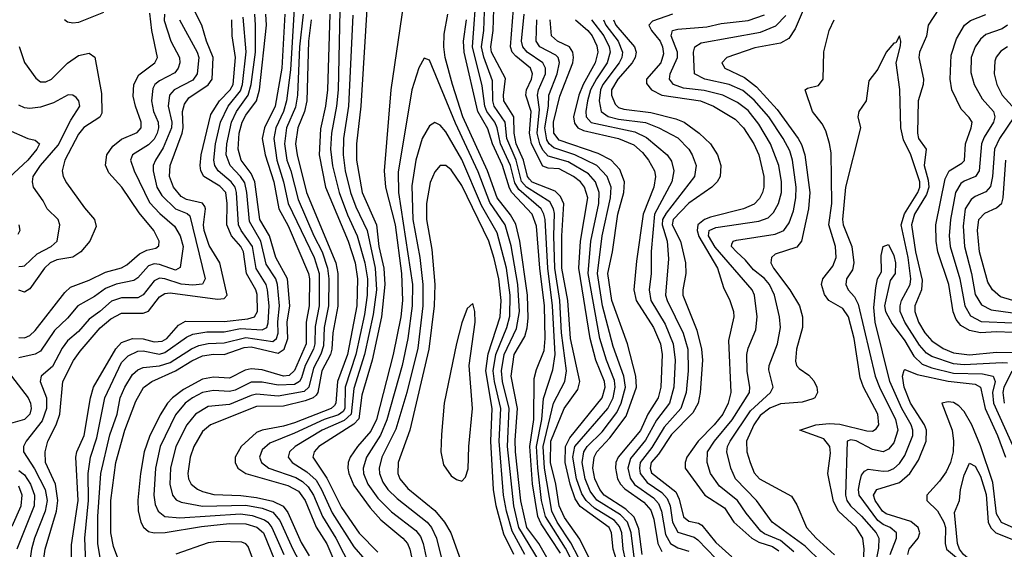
# Model space of a CAD drawing. Header units: inches. Extents: x 884549 to 1028252, y 526810 to 653624.
# Tile 402 of 656: x 914153 to 917798, y 626109 to 628070. Entities that reach past the tile are written whole.
import ezdxf

# ---------------------------------------------------------------- set-up
doc = ezdxf.new("R2010")
doc.units = ezdxf.units.IN
doc.header["$MEASUREMENT"] = 0
doc.layers.add('A9612', color=7, linetype='Continuous')

msp = doc.modelspace()

# ---------------------------------------------------------------- linework, layer by layer
at = {"layer": 'A9612', "color": 5}
for points, elevation in [([(915341.9, 628281.9), (915332.1, 627810), (915325.8, 627750), (915306.8, 627650), (915303.6, 627590), (915311.1, 627528.9), (915335.2, 627430), (915367, 627347), (915402.7, 627270), (915430.7, 627170), (915440.3, 627110), (915439.3, 627050), (915430, 626978.5), (915397.9, 626830), (915358.1, 626710), (915356.2, 626630), (915350, 626619.1), (915333, 626607), (915279.5, 626590), (915170, 626538.5), (915078.4, 626501.6), (915050, 626476.8), (915040.8, 626450), (915048.6, 626430), (915075.7, 626410), (915174.6, 626374.6), (915200.1, 626360.1), (915220.9, 626340.9), (915240.5, 626310), (915273.3, 626230), (915323.1, 626150), (915379.8, 626039.8)], 2840), ([(915442.2, 628170), (915415.8, 627750), (915399.8, 627610), (915399.3, 627550), (915421.3, 627430), (915474.4, 627310), (915482.4, 627230), (915500.9, 627150), (915504.8, 627090), (915492, 626970), (915457.6, 626810), (915420, 626680), (915408.1, 626591.9), (915390, 626572.7), (915259.7, 626490), (915242.6, 626470), (915238.6, 626450), (915290, 626372.7), (915343.9, 626263.9), (915410, 626169.3), (915478.9, 626098.9)], 2880), ([(916236.1, 625990), (916173.3, 626113.3), (916099.9, 626230), (916085.4, 626290), (916070.9, 626410.9), (916066.8, 626490), (916085.9, 626590), (916092.3, 626667.7), (916126.7, 626773.3), (916135.1, 626830), (916125.9, 627010), (916107.7, 627150), (916098.2, 627330), (916094, 627350), (916083, 627370), (916001, 627441), (915985.8, 627465.8), (915969.7, 627530), (915933.6, 627610), (915921.1, 627670), (915912, 627690), (915882.1, 627730), (915874.5, 627750), (915865.6, 627825.6), (915829.8, 627970), (915845.5, 628190)], 2860), ([(916250, 626024.4), (916193.2, 626133.2), (916143.1, 626210), (916123.2, 626250), (916095.6, 626410), (916091.5, 626490), (916129.7, 626650), (916170.6, 626730), (916177.3, 626770), (916158.5, 626910), (916153, 627030), (916134.3, 627150), (916130.1, 627270), (916132.4, 627352.4), (916129.5, 627370), (916115.1, 627395.1), (916029.5, 627449.5), (916010.5, 627470.5), (915990.8, 627550), (915956.5, 627630), (915950.4, 627690.4), (915909.6, 627750), (915905.1, 627770), (915903.6, 627843.6), (915871.2, 627931.2), (915863.2, 627970), (915871.2, 628030), (915876.4, 628170)], 2840), ([(916270, 626059), (916227.2, 626147.2), (916170, 626226.5), (916150.1, 626270), (916138.2, 626350), (916118.7, 626430), (916119.1, 626510), (916169.2, 626630), (916219.3, 626700.7), (916226.5, 626730), (916192.6, 626890), (916181.9, 627030), (916160.7, 627150), (916160, 627270), (916167.8, 627387.8), (916155.4, 627415.4), (916134.8, 627434.8), (916050, 627468.3), (916039.9, 627479.9), (916033.2, 627490), (916018.3, 627550), (915991.1, 627610), (915983.1, 627650), (915982.2, 627710), (915944.9, 627770), (915943.5, 627790), (915952.1, 627852.1), (915899.8, 627950), (915897.3, 627970), (915906.4, 628030), (915909.1, 628150)], 2820), ([(914238.5, 626050), (914247, 626110), (914288.4, 626250), (914294.2, 626290), (914285, 626350), (914248.7, 626430), (914247.4, 626470), (914257.1, 626510), (914288.2, 626570), (914300.9, 626610), (914313, 626730), (914352.1, 626807.9), (914376.9, 626843.1), (914450.9, 626929.1), (914490, 626962.1), (914530, 626983.6), (914610, 626983.7), (914629.6, 626990.4), (914670, 627044), (914690, 627056.8), (914710, 627059.1), (914884.9, 627035.1), (914910, 627038), (914921, 627050), (914893.9, 627170), (914854.1, 627234.1), (914835.7, 627290), (914833.8, 627310), (914841.2, 627370), (914838, 627378), (914830, 627390.3), (914770, 627404.8), (914750, 627415.8), (914721.9, 627450), (914707.8, 627490), (914710.3, 627530), (914754.1, 627650), (914758, 627670), (914756, 627730), (914762.3, 627757.7), (914779.5, 627780.5), (914850, 627829.3), (914865.3, 627850), (914869.6, 627930), (914844.1, 627990), (914827.7, 628050), (914796.2, 628110)], 2580), ([(915169.3, 628110), (915155.6, 627884.4), (915140, 627770), (915128.9, 627730), (915101.4, 627670), (915093.8, 627630), (915104.3, 627550), (915129.5, 627470), (915147.2, 627390), (915242.6, 627190), (915261, 627130), (915261, 627010), (915246.2, 626933.8), (915245.4, 626870), (915241, 626850), (915210.2, 626790), (915196, 626744), (915189.1, 626730.9), (915170, 626719.4), (915110, 626716.3), (915050, 626728.3), (915010, 626728.2), (914950, 626698.7), (914930, 626693.4), (914870, 626697.5), (914830, 626690.2), (914792, 626670), (914765.8, 626650), (914730, 626606.9), (914673.4, 626490), (914655.7, 626410), (914649.8, 626309.8), (914654.9, 626274.9), (914665.3, 626250), (914690.3, 626230), (914745.5, 626225.5), (914970, 626240), (915013.8, 626233.8), (915058.6, 626218.6), (915071.9, 626210), (915086.5, 626190), (915130.7, 626090)], 2740), ([(915573.9, 628130), (915526.9, 627810), (915502.2, 627510), (915507, 627450), (915543.1, 627310), (915566.5, 627130), (915569.7, 627030), (915563.7, 626970), (915536, 626830), (915473.5, 626590), (915452.9, 626547.1), (915403.9, 626490), (915376.4, 626450), (915368.5, 626430), (915367.1, 626410), (915370.8, 626390), (915390, 626345.1), (915450, 626262.1), (915490, 626218.3), (915571.6, 626150), (915588.1, 626130), (915597, 626110), (915614.8, 626030)], 2920), ([(916362.3, 626070), (916349.7, 626110), (916344.6, 626170), (916335.5, 626190), (916228, 626268), (916210, 626296), (916191.5, 626350), (916173, 626430), (916173.8, 626490), (916190, 626522.1), (916309.5, 626670), (916320.5, 626710), (916317.6, 626730), (916285.5, 626810), (916264.4, 626890), (916223, 627150), (916229.8, 627250), (916256.4, 627410), (916244.6, 627450), (916229, 627470), (916203.3, 627490), (916150, 627517.7), (916110, 627520.6), (916090, 627528.2), (916048, 627610), (916040.7, 627650), (916046.5, 627730), (916026.9, 627790), (916029.5, 627810), (916047.2, 627850), (916050.9, 627870), (916044.5, 627890), (915990, 627934.5), (915976.1, 627950), (915969.4, 627969.4), (915981.2, 628110)], 2780), ([(917054.3, 628105.7), (917024.2, 628035.8), (917000, 628000), (916970, 627982.6), (916874.4, 627965.6), (916770.9, 627930), (916752.6, 627910), (916763.4, 627890), (916836.3, 627856.3), (916881.3, 627821.3), (916956.9, 627736.9), (917035.2, 627630), (917047.9, 627607.9), (917060, 627570), (917078.3, 627430), (917073.8, 627370), (917047.2, 627250), (917030, 627228.2), (916950, 627201.9), (916936.1, 627190), (916934.2, 627170), (916943.3, 627150), (917003.8, 627070), (917040.1, 627010), (917051, 626970), (917051.3, 626930), (917028.9, 626850), (917025.7, 626805.7), (917029.5, 626789.5), (917039, 626779), (917074.4, 626754.4), (917093.3, 626733.3), (917103.7, 626710), (917106.3, 626690), (917097.3, 626670), (917090, 626665.9), (917050, 626654.3), (916970, 626648.1), (916930, 626631.7), (916894.9, 626605.1), (916870.9, 626570), (916844.2, 626510), (916844.7, 626470), (916857.3, 626430), (916872.7, 626392.7), (916892, 626370), (917010, 626306.2), (917030, 626273.5), (917066, 626190), (917102, 626150), (917170, 626088.9)], 2520), ([(917555.6, 628110), (917517, 628050), (917510.5, 628009.5), (917484.5, 627950), (917482.2, 627930), (917499.6, 627850), (917498.2, 627830), (917478.9, 627770), (917476.8, 627650), (917480.2, 627630), (917509.4, 627590), (917501.7, 627530), (917516.2, 627476.2), (917518.4, 627450), (917510, 627422.5), (917465.7, 627350), (917454.2, 627310), (917469.3, 627210), (917494.9, 627105.1), (917492.1, 627070), (917466.6, 627010), (917466.8, 626990), (917480.5, 626950), (917504.4, 626910), (917530, 626880.6), (917572.2, 626852.2), (917610, 626836.5), (917670, 626828.6), (917770, 626839), (917830, 626837.8)], 2480), ([(914150, 626893.5), (914170, 626891.9), (914190, 626900.1), (914210, 626919.4), (914319.7, 627060.3), (914340.8, 627079.2), (914410, 627105.9), (914470, 627135.2), (914530, 627151.3), (914550, 627162.7), (914596.4, 627203.6), (914623.9, 627216.1), (914656.2, 627223.8), (914667.5, 627232.5), (914669.2, 627250), (914648.9, 627290), (914594.7, 627354.7), (914531, 627450), (914483.1, 627503.1), (914470.9, 627530.9), (914475.9, 627570), (914497.7, 627602.3), (914530, 627627.3), (914588.1, 627651.9), (914602.7, 627670), (914602.2, 627690), (914581, 627750), (914573.3, 627786.7), (914575.1, 627830), (914593.7, 627866.3), (914653.2, 627910), (914663.4, 627930), (914642.2, 628030), (914634.5, 628094.5)], 2520), ([(914689.3, 628090.7), (914687.6, 628067.6), (914712.1, 627990), (914744.8, 627930), (914745.7, 627910), (914739.2, 627890), (914726.9, 627873.1), (914670, 627844.2), (914653.3, 627830), (914645.1, 627814.9), (914640.5, 627770), (914648.5, 627730), (914665.1, 627690), (914666.7, 627670), (914661.3, 627650), (914650, 627628.2), (914630, 627606.1), (914570.1, 627570), (914562.9, 627550), (914576.4, 627510), (914633.2, 627393.2), (914671.8, 627351.8), (914725.8, 627305.8), (914747.4, 627270), (914758.2, 627230), (914747, 627153), (914730, 627142.2), (914670, 627163.7), (914650, 627165.7), (914630, 627158.5), (914590, 627113.7), (914575.3, 627104.7), (914509.8, 627090.2), (914470, 627074.7), (914430, 627045.5), (914368.1, 627010), (914330, 626964.9), (914281.1, 626918.9), (914230, 626842.2), (914210, 626831.8), (914150, 626818.4)], 2540), ([(914744.9, 628070), (914809.4, 627950), (914815.9, 627930), (914810.1, 627870), (914794.2, 627845.8), (914724.9, 627810), (914706.9, 627790), (914702.6, 627750), (914715.6, 627690), (914715.3, 627670), (914684.5, 627595.5), (914655.3, 627550), (914647.5, 627530), (914646.8, 627510), (914660.6, 627450), (914678.5, 627418.5), (914729.9, 627369.9), (914772.5, 627352.5), (914783.2, 627343.2), (914839.6, 627110), (914829.6, 627090.4), (914793.4, 627086.6), (914750, 627090.6), (914690, 627110.9), (914670, 627112.4), (914650, 627102.8), (914610, 627051.7), (914590, 627039.6), (914530, 627040.1), (914492.7, 627027.3), (914450, 626989), (914410, 626961.2), (914370, 626915.1), (914330, 626881), (914310, 626853.5), (914273.6, 626786.4), (914232.6, 626750), (914228.9, 626730), (914251.5, 626670), (914251.9, 626630), (914235.4, 626584.6), (914176.6, 626510), (914166.6, 626490), (914167.2, 626470), (914207.3, 626407.3), (914247.1, 626330), (914254, 626290), (914246.4, 626250), (914207, 626150), (914196.1, 626110), (914187.2, 626050)], 2560), ([(914463.5, 628096.5), (914370, 628060.1), (914350, 628057.4), (914330, 628060.7), (914318.6, 628070)], 2520), ([(914344.7, 626030), (914345.1, 626125.1), (914369.7, 626290), (914360.2, 626450), (914364.4, 626470), (914391.1, 626530), (914415, 626670), (914426.2, 626710), (914508.8, 626851.2), (914530, 626874.3), (914570, 626889.4), (914610, 626888.6), (914650, 626876.8), (914680.1, 626879.9), (914698.1, 626890), (914740.5, 626939.5), (914766, 626954), (914910, 626952.7), (914997.7, 626962.3), (915022.5, 626970), (915033.2, 626990), (915032.4, 627052.4), (915027.6, 627070), (914992, 627130), (914981.9, 627210), (914971, 627230), (914937.3, 627270), (914919.6, 627310), (914921.4, 627390), (914915.6, 627430), (914894, 627454), (914834.5, 627490), (914823.7, 627510), (914820.7, 627530), (914824.4, 627570), (914861, 627719), (914892.5, 627770), (914932.5, 627810), (914943, 627830), (914952, 627930), (914939.8, 628010), (914938, 628070)], 2620), ([(914397.3, 626057.3), (914393.5, 626150), (914407, 626290), (914405.8, 626390), (914414.4, 626450), (914438.3, 626521.7), (914468.3, 626670), (914530, 626800.6), (914554.9, 626825.1), (914590, 626842.2), (914610, 626843.5), (914670, 626832.1), (914690, 626837.4), (914770, 626894.8), (914794.3, 626905.7), (914845.7, 626914.3), (914910, 626914.8), (914970, 626926.3), (915050, 626921.5), (915067.3, 626930), (915072.4, 626947.6), (915076.3, 627010), (915070.4, 627070.4), (915064.9, 627090), (915028.2, 627148.2), (915014.5, 627230), (914972.2, 627290), (914963.3, 627310), (914955.4, 627430), (914950.3, 627450), (914935.7, 627470), (914887.2, 627510), (914875.5, 627530), (914871.8, 627550), (914878.1, 627610), (914895.7, 627690), (914924.9, 627750), (914970, 627806.4), (914977.7, 627830), (914991.2, 627951.2), (914979.9, 628079.9)], 2640), ([(914451.8, 626070), (914441.9, 626130), (914442.1, 626230), (914453.3, 626390), (914486.6, 626533.4), (914514.2, 626610), (914524.8, 626670), (914542.2, 626710), (914570, 626756), (914590, 626773.9), (914610, 626782), (914670, 626788.2), (914710, 626801.1), (914788.3, 626851.7), (914816.2, 626863.8), (914850, 626871), (914910, 626874), (914990, 626893.6), (915090, 626879), (915104, 626890), (915110.2, 626909.8), (915108.6, 626951.4), (915115, 627010), (915107.6, 627090), (915101.2, 627110), (915065.2, 627165.2), (915045.3, 627250), (915003, 627323), (914994.3, 627430), (914986.3, 627466.3), (914970.3, 627490), (914931.4, 627530), (914917.5, 627570), (914919.7, 627610), (914936.4, 627690), (914955, 627730), (914999, 627790), (915009.7, 627830), (915025.6, 627950), (915026.3, 628050), (915023.2, 628090)], 2660), ([(914516.1, 626076.1), (914500, 626120), (914490.6, 626170), (914490, 626289.3), (914508.7, 626430), (914541.6, 626550), (914582.8, 626657.2), (914611.7, 626708.3), (914642.3, 626730), (914730, 626769.8), (914790, 626806.8), (914830, 626825.4), (914870, 626831.2), (914910, 626830), (914984, 626856), (915010, 626858.7), (915110, 626835.2), (915132.3, 626850), (915145.1, 626890), (915143, 626950), (915152.4, 627010), (915143.7, 627110), (915100.8, 627190), (915077.7, 627270), (915042.3, 627330), (915023.4, 627470), (915010, 627500.2), (914972.4, 627550), (914961.2, 627590), (914965.4, 627650), (914976.3, 627690), (914990, 627716.3), (915029.4, 627770), (915040.5, 627810), (915066.3, 628050), (915064.5, 628090)], 2680), ([(915134.7, 628090), (915122.9, 627890), (915098.8, 627750), (915058.7, 627670), (915050.1, 627629.9), (915062.1, 627570), (915093.8, 627470), (915112.4, 627370), (915146.7, 627306.7), (915222.3, 627130), (915225.9, 627110), (915225.1, 627010), (915213.1, 626950), (915213.1, 626870), (915170, 626770.7), (915150, 626752.1), (915130, 626750.2), (915050, 626773.1), (915010, 626777), (914988.1, 626771.9), (914930, 626743), (914870, 626746.5), (914830, 626738.9), (914759.4, 626700.6), (914717.9, 626670), (914699.4, 626650), (914672.4, 626607.6), (914633.5, 626526.5), (914613.7, 626470), (914599.7, 626390), (914590.7, 626290.7), (914591.6, 626251.6), (914600.8, 626210), (914610.9, 626190.9), (914630, 626175.5), (914650, 626170.1), (914691.8, 626171.8), (914825.9, 626194.1), (914930, 626204.8), (914990, 626203.3), (915031.2, 626191.2), (915055.6, 626170), (915096.1, 626070)], 2720), ([(915202, 628090), (915189.1, 627970), (915180.8, 627790), (915174.2, 627745.8), (915140.2, 627670), (915133.7, 627610), (915141.5, 627550), (915156.3, 627510), (915183.7, 627403.7), (915241.3, 627270), (915272.3, 627210), (915292.9, 627150), (915297.4, 627110), (915296.1, 627010), (915279.5, 626930), (915277, 626863), (915268.1, 626831.9), (915240.3, 626779.7), (915223.2, 626710), (915206.6, 626693.4), (915110, 626675.6), (915030, 626683.3), (915010, 626679), (914930, 626645.2), (914850, 626637.7), (914803.3, 626610), (914771.1, 626570), (914731, 626490), (914711.3, 626410), (914708.8, 626350), (914718.2, 626310), (914732.2, 626292.2), (914750, 626283.4), (914830, 626269.4), (914990, 626273.1), (915050, 626261), (915090, 626246), (915116.3, 626216.3), (915164, 626110), (915217.5, 626010)], 2760), ([(915231.9, 628070), (915222.3, 627990), (915216.5, 627770), (915207.8, 627730), (915182.1, 627670), (915174.4, 627610), (915179.6, 627570), (915214.3, 627430), (915323.7, 627170), (915331.2, 627130), (915330.3, 627009.7), (915311.6, 626910), (915308.9, 626850), (915303.1, 626830), (915271.5, 626770), (915256.3, 626690), (915250, 626679.6), (915239, 626670), (915210, 626658.6), (915130, 626638.7), (915030, 626637.7), (914858.8, 626570), (914830, 626545.7), (914797.1, 626490), (914783.9, 626450), (914775.8, 626390), (914778.3, 626370), (914788.1, 626350), (914811.4, 626331.4), (914830, 626323.3), (914872.1, 626312.1), (914971.3, 626308.7), (915030, 626301.1), (915090, 626287.3), (915128.6, 626268.6), (915145.5, 626245.5), (915194.3, 626134.3), (915224.7, 626084.7)], 2780), ([(915301.4, 628090), (915292.2, 627810), (915285.4, 627750), (915266.2, 627666.2), (915261.3, 627570), (915285.4, 627450), (915368.6, 627250), (915394.4, 627170), (915403.9, 627110), (915401, 627010), (915366.8, 626830), (915328.9, 626730), (915323.7, 626650), (915318.6, 626641.4), (915306, 626630), (915170, 626577.1), (915130, 626564.7), (915050, 626550.4), (915030, 626541.4), (914972.8, 626490), (914950.6, 626450), (914950.6, 626430), (914960.6, 626410), (914990.1, 626390), (915145.7, 626345.7), (915184.6, 626324.6), (915209.6, 626290), (915250.6, 626190.6), (915290.1, 626129.9), (915337.5, 626017.5)], 2820), ([(915386.2, 628086.2), (915370.7, 627750), (915351.3, 627630), (915350.7, 627570), (915358.2, 627510), (915377.1, 627430), (915397.1, 627377.1), (915439.8, 627290), (915469.2, 627150), (915473.7, 627070), (915461, 626979), (915429.7, 626830), (915390, 626704), (915380.5, 626610), (915353.9, 626586.1), (915272.5, 626550), (915172.5, 626490), (915152, 626470), (915146.3, 626450), (915161.2, 626430), (915216.3, 626396.3), (915250, 626364.8), (915270.8, 626330.8), (915310, 626243.7), (915390, 626118.8), (915430.9, 626070.9)], 2860), ([(916130, 626033), (916074.7, 626130), (916030, 626190), (916008.7, 626288.7), (915988.4, 626470), (915986.9, 626513.1), (915996.2, 626630), (915972.5, 626750), (915983.2, 626830), (916022.5, 626897.5), (916031.5, 626928.5), (916035, 626965), (916033.1, 627050), (916005.1, 627250), (915990, 627313), (915970, 627347.2), (915920.7, 627410), (915884.7, 627510), (915793.4, 627710), (915755.3, 627830), (915728.7, 627930), (915722.7, 627970), (915723.9, 628016.1), (915737.6, 628090)], 2920), ([(916155.1, 626095.1), (916083.1, 626203.1), (916071.1, 626230), (916051.5, 626351.5), (916041.3, 626490), (916055.9, 626590), (916058, 626742), (916065.7, 626774.3), (916094.8, 626845.2), (916098.8, 626890), (916096, 627010), (916078.6, 627150), (916066.1, 627306.1), (916050.5, 627350.5), (915974.9, 627430), (915965.7, 627445.7), (915940.4, 627530), (915903.3, 627610), (915886.3, 627666.3), (915848.6, 627730), (915798.7, 627950), (915796.1, 627990), (915806.8, 628070)], 2880), ([(916396.2, 626070), (916387.4, 626110), (916382.7, 626170), (916374, 626194), (916355.6, 626215.6), (916281.3, 626261.3), (916250, 626290), (916234.6, 626314.6), (916214.1, 626370), (916201, 626450), (916208.5, 626490), (916330, 626630.7), (916350.2, 626669.8), (916358, 626710), (916354.6, 626734.6), (916325.2, 626810), (916300.9, 626890), (916258, 627130), (916267.5, 627250), (916296.6, 627390), (916298.3, 627430), (916284.9, 627470), (916259.3, 627499.3), (916183.8, 627543.8), (916110, 627564.1), (916090, 627587), (916078.1, 627610), (916069, 627650), (916078, 627738), (916070.2, 627790), (916073.1, 627810), (916099.2, 627870), (916099.7, 627890), (916090.1, 627910.1), (916031.2, 627950), (916015.2, 627970), (916010.7, 627990.7), (916020, 628090)], 2760), ([(916428.7, 626070), (916417.3, 626170), (916402.7, 626210), (916376.7, 626236.7), (916290, 626291.5), (916264.7, 626324.7), (916246, 626370), (916235.8, 626430), (916241.4, 626470), (916254.5, 626490), (916310, 626544.1), (916363.9, 626616.1), (916380.2, 626650), (916395.5, 626710), (916389.8, 626750), (916350, 626859.5), (916311.1, 627010), (916292.1, 627130), (916310, 627270), (916340.9, 627410), (916342.8, 627450), (916328.5, 627490), (916290, 627529.9), (916208.6, 627570), (916130, 627595.5), (916113.4, 627610), (916105.1, 627625.1), (916097.7, 627670), (916111.3, 627750), (916112.1, 627790), (916142.3, 627870), (916151.4, 627911.4), (916146.8, 627930), (916138.1, 627938.1), (916078.9, 627970), (916065.2, 627990), (916067, 628070)], 2740), ([(916457, 626090), (916445.1, 626185.1), (916427.6, 626227.6), (916397.2, 626257.2), (916316.4, 626310), (916300.2, 626330), (916282.2, 626370), (916275.1, 626410), (916279.2, 626450), (916289.6, 626470.4), (916338.4, 626521.6), (916398.1, 626601.9), (916436, 626710), (916433.8, 626750), (916403, 626870), (916345, 627030), (916330.2, 627130), (916347.1, 627210), (916367.5, 627350), (916390.2, 627430), (916391.6, 627470), (916375.2, 627515.2), (916342.5, 627550), (916294.9, 627574.9), (916150, 627623.5), (916130.5, 627650), (916129.2, 627690), (916152.7, 627787.3), (916200.2, 627910), (916203.9, 627930), (916201.2, 627950), (916188.9, 627968.9), (916143.8, 627990), (916122.2, 628010), (916116.6, 628070)], 2720), ([(916210.6, 628070), (916256.9, 628030), (916272.8, 628010), (916290, 627973.1), (916293.6, 627950), (916283.9, 627910), (916239.3, 627830), (916223.6, 627790), (916203.9, 627710), (916206.6, 627686.6), (916219.6, 627670), (916240.3, 627660.3), (916369.7, 627629.7), (916426.3, 627606.3), (916458.3, 627578.3), (916481.5, 627550), (916502.8, 627510), (916506.6, 627490), (916500.2, 627450), (916460.8, 627350), (916436.2, 627176.2), (916426.2, 627070), (916434.8, 627030), (916500.1, 626930), (916525.4, 626870), (916531.9, 626830), (916526.9, 626710), (916516.3, 626670), (916479.1, 626610), (916451, 626549), (916368.2, 626450), (916359.8, 626430), (916358.3, 626410), (916366.8, 626370), (916377, 626350), (916393.1, 626333.1), (916463.8, 626283.8), (916490, 626253.7), (916500.6, 626220.6), (916515, 626130), (916530, 626101.5)], 2680), ([(916270.4, 628070), (916315.3, 628010), (916335, 627970), (916338.9, 627950), (916328, 627910), (916288.6, 627851.4), (916266.8, 627810), (916255.1, 627770), (916249.5, 627729.5), (916250.2, 627710), (916269.2, 627689.2), (916430, 627654.4), (916473.4, 627633.4), (916550.4, 627570), (916566, 627546), (916575.2, 627510), (916568, 627470), (916502.6, 627350), (916491.2, 627211.2), (916491.4, 627130), (916483.6, 627070), (916489.4, 627030), (916542.5, 626942.5), (916572.2, 626870), (916580.2, 626810), (916574.8, 626710), (916558.4, 626650), (916510, 626587.6), (916470, 626513.6), (916414.6, 626445.4), (916404.3, 626410), (916412.6, 626372.6), (916428.7, 626348.7), (916499.3, 626299.3), (916518.1, 626278.1), (916528.7, 626250), (916543.4, 626163.4), (916562, 626130), (916590, 626114.7), (916630, 626102)], 2660), ([(916313.8, 628070), (916323.2, 628050), (916368.1, 627990), (916385.2, 627950), (916382.8, 627930), (916372.7, 627910), (916312.4, 627830), (916303.4, 627810), (916298, 627770), (916305.7, 627730), (916331.4, 627711.4), (916370, 627701.9), (916470, 627689.5), (916518.7, 627670), (916590, 627633), (916630.8, 627590), (916643.1, 627570), (916657.2, 627530), (916651.7, 627490), (916546.6, 627353.4), (916533.2, 627330), (916532, 627310), (916549.6, 627250.4), (916555.1, 627184.9), (916544.5, 627050), (916549.9, 627030), (916609.8, 626909.8), (916627.1, 626850), (916627.8, 626770), (916620.4, 626690), (916600.5, 626630), (916538.7, 626561.3), (916493.6, 626486.4), (916450.7, 626430), (916447.4, 626410), (916450.4, 626390), (916476, 626356), (916530, 626319.7), (916550, 626297.4), (916560.8, 626270), (916570, 626209.1), (916590, 626172.8), (916650, 626153.5), (916664, 626144), (916730, 626074.5)], 2640), ([(916351.6, 628070), (916360.2, 628050), (916429.4, 627970), (916435.1, 627950), (916432, 627930), (916420.7, 627910), (916367.4, 627850), (916344.4, 627810), (916344.1, 627790), (916357.2, 627757.2), (916370, 627744.7), (916390, 627738.6), (916490, 627726.5), (916582.6, 627702.6), (916613.2, 627690), (916668, 627650), (916710.8, 627610), (916737, 627570), (916749, 627530), (916746.1, 627490), (916735.5, 627470), (916715.7, 627450), (916630, 627391.2), (916571.8, 627330), (916568.8, 627310), (916599, 627250), (916617.7, 627170), (916619.4, 627130), (916607.6, 627070), (916608.3, 627050), (916660, 626920), (916677.6, 626850), (916680.6, 626810), (916671.8, 626690), (916665.2, 626650), (916645.7, 626614.3), (916566.2, 626533.8), (916518.6, 626461.4), (916491.1, 626430), (916486.7, 626410), (916492, 626392), (916581.7, 626321.7), (916594.7, 626294.7), (916610, 626229.9), (916630, 626213.9), (916666.4, 626206.4), (916679, 626199), (916730, 626134.9), (916790, 626081.4)], 2620), ([(916570, 628091), (916495.5, 628064.5), (916482.8, 628050), (916491.7, 628030), (916524.3, 627990), (916533.4, 627970), (916536.3, 627943.7), (916526.9, 627910), (916473.7, 627850), (916473.3, 627833.3), (916491.9, 627810), (916530, 627790.7), (916673.4, 627770), (916721.6, 627750), (916802, 627702), (916833.2, 627670), (916870.9, 627610), (916889.3, 627570), (916908.5, 627490), (916908.4, 627450), (916903.3, 627430), (916892.3, 627407.7), (916872.7, 627387.3), (916832.9, 627370), (916710, 627339.3), (916688, 627330), (916663.7, 627310), (916661.1, 627290), (916667.7, 627267.7), (916735.9, 627150), (916758.1, 627078.1), (916781.8, 627030), (916795.2, 626990), (916796.5, 626970), (916777.5, 626882.5), (916786.4, 626690), (916776.5, 626650), (916756.2, 626610), (916724.5, 626570), (916664.7, 626510), (916623.1, 626450), (916616.3, 626430), (916617.1, 626410), (916689.4, 626309.4), (916762.3, 626262.3), (916797.2, 626210), (916863.6, 626150), (916890, 626135.1), (916939.8, 626119.8), (916963.5, 626103.5)], 2580), ([(917019.7, 626099.7), (916970, 626141.6), (916910, 626166.1), (916896.5, 626176.5), (916842.5, 626242.5), (916810.9, 626290), (916743.4, 626343.4), (916710.4, 626390), (916698.4, 626430), (916699.8, 626470), (916725.2, 626510), (916791.4, 626588.6), (916854.4, 626690), (916856.7, 626710), (916846.9, 626766.9), (916845, 626830), (916850, 626854.3), (916877.9, 626922.1), (916883, 626970), (916873.1, 627050), (916865.3, 627070), (916727.8, 627227.8), (916703.7, 627270), (916706.2, 627290), (916730, 627300.8), (916890, 627324), (916923.6, 627336.4), (916944.3, 627355.7), (916962.9, 627390), (916972.9, 627430), (916973.5, 627470), (916963.7, 627530), (916932.9, 627610), (916890, 627683.2), (916850, 627733.9), (916810, 627764), (916755.7, 627790), (916687.2, 627807.2), (916610, 627816.5), (916573.2, 627830), (916558.9, 627850), (916561.3, 627870), (916588.3, 627930), (916588.2, 627950), (916565.2, 628010), (916569.4, 628030), (916590, 628035.5), (916696.6, 628043.4), (916750, 628055.9), (916850, 628067.1), (916910, 628088.5)], 2560), ([(917122, 626062), (917060.9, 626120.9), (916938.3, 626210), (916881.4, 626290), (916802.6, 626370), (916785.3, 626410), (916771.6, 626470), (916774.1, 626490), (916783.7, 626510), (916858.8, 626621.2), (916932.8, 626690), (916943.2, 626710), (916926, 626774), (916927.9, 626790), (916959.2, 626870), (916969.4, 626930), (916965.7, 626970), (916947, 627050), (916928.6, 627090), (916910, 627111.6), (916870, 627143.4), (916839.9, 627179.9), (916806.8, 627210), (916788.8, 627230), (916790, 627238.8), (916794.3, 627250), (916806.6, 627253.4), (916950, 627275.5), (916982.2, 627290), (917001.7, 627318.3), (917017.8, 627362.2), (917026.9, 627410), (917028.2, 627450), (917013.8, 627550), (917003.9, 627583.9), (916980.2, 627630), (916926.3, 627710), (916872.2, 627772.2), (916830, 627807.8), (916779.8, 627830), (916689.8, 627850), (916651.9, 627870), (916648, 627950), (916652.5, 627970), (916675.8, 627984.2), (916895.7, 628024.3), (916953, 628047), (916990, 628085.5)], 2540), ([(917274.3, 626030), (917279.7, 626110), (917274.7, 626150), (917249.5, 626190), (917184, 626250), (917166, 626286), (917144.8, 626390), (917155.5, 626464.5), (917152.2, 626490), (917130, 626517.6), (917041.3, 626550), (917100.5, 626570), (917150, 626574.8), (917190, 626571.9), (917290, 626547.4), (917310, 626547), (917324.6, 626555.4), (917333.7, 626570), (917330.6, 626610), (917276.6, 626710), (917264.3, 626744.3), (917243, 626890), (917221.3, 626970), (917200.6, 627000.6), (917148.2, 627030), (917132.7, 627052.7), (917121.8, 627090), (917126.3, 627110), (917163, 627157), (917176.3, 627190), (917173.4, 627230), (917148.9, 627310), (917160.2, 627390), (917156.8, 627576.8), (917151.8, 627611.8), (917137.9, 627657.9), (917124.3, 627684.3), (917088.6, 627730), (917061.1, 627810), (917070, 627816.5), (917110, 627826), (917127.4, 627850), (917129.6, 627950.4), (917150, 628030.3), (917168, 628070)], 2480), ([(917830, 626911.3), (917770, 626914.3), (917710, 626910.3), (917670, 626919.3), (917638, 626938), (917620.1, 626960.1), (917608.6, 626988.6), (917593.3, 627090), (917552.9, 627210), (917545.8, 627250), (917544.9, 627310), (917579.6, 627480.4), (917593.8, 627510), (917641.3, 627538.7), (917651, 627549), (917654.9, 627610), (917676.3, 627670), (917679.1, 627690), (917668.2, 627708.2), (917638.4, 627738.4), (917604.1, 627810), (917598.2, 627850), (917601.4, 627938.6), (917621.4, 627998.6), (917650.6, 628049.4), (917673.6, 628066.4), (917730.3, 628089.7)], 2520), ([(917810.1, 628049.9), (917790, 628036.7), (917730, 628015.1), (917710, 627997.5), (917690.1, 627970), (917676.2, 627930), (917674.9, 627874.9), (917687.4, 627830), (917716.7, 627776.7), (917758.3, 627730), (917763.5, 627710), (917758.3, 627690), (917724.4, 627635.6), (917713.5, 627610), (917705.5, 627510), (917691.2, 627488.8), (917650, 627472.7), (917636.9, 627463.1), (917618.2, 627430), (917599, 627330), (917594.2, 627270), (917597.8, 627230), (917634.2, 627110), (917652.7, 627010), (917673.3, 626973.3), (917712.6, 626952.6), (917830, 626948.2)], 2540), ([(917810, 626798), (917790, 626799.9), (917650, 626791.8), (917610, 626796.1), (917530, 626822.6), (917510, 626835.4), (917484.8, 626864.8), (917430.7, 626950), (917413.4, 626990), (917412.5, 627010), (917417.7, 627030), (917449.5, 627090), (917452.3, 627110), (917442.2, 627190), (917417, 627310), (917429.3, 627350.7), (917478.4, 627430), (917485.7, 627450), (917486, 627470), (917452.9, 627570), (917424.9, 627624.9), (917415.5, 627670), (917411.8, 627811.8), (917397.8, 627910), (917413.5, 627973.5), (917415.5, 627990), (917410, 628010.8), (917396.2, 627983.8), (917390, 627983), (917360.9, 627950), (917330, 627886.4), (917296.3, 627843.7), (917287.3, 627770), (917260.4, 627730), (917256.4, 627710), (917265.8, 627670), (917210.7, 627449.3), (917199.3, 627330), (917201.2, 627310), (917233.7, 627230), (917241.4, 627170), (917236, 627144), (917214.7, 627110), (917211.7, 627090), (917220.4, 627070), (917244.1, 627044.1), (917257.2, 627017.2), (917320.9, 626750), (917336, 626710), (917395.6, 626590), (917404.8, 626550), (917390, 626503.5), (917370, 626480.3), (917350, 626470.5), (917310, 626479), (917250, 626510.3), (917230, 626514.3), (917216.8, 626510), (917210, 626310), (917215.4, 626290), (917229.3, 626270), (917270, 626232.3), (917323.9, 626170), (917334.2, 626150), (917333, 626113), (917320.6, 626050)], 2460), ([(914150.6, 627970.6), (914170, 627911), (914212.9, 627852.9), (914230, 627840.1), (914250, 627839.8), (914270, 627849.6), (914330, 627908.7), (914370, 627936.8), (914410, 627946.6), (914431.5, 627931.5), (914456.1, 627796.1), (914456.7, 627723.3), (914450, 627708.6), (914390, 627670.3), (914370, 627646.6), (914320.4, 627550), (914310.1, 627510), (914313.2, 627490), (914325.8, 627465.8), (914392.9, 627372.9), (914429.5, 627330), (914436, 627304), (914412.1, 627250), (914378.5, 627210), (914350, 627190.2), (914290, 627180.9), (914265.4, 627170), (914244.1, 627150), (914190, 627073), (914170, 627061.2), (914150, 627069)], 2480), ([(917810.4, 627969.6), (917786.1, 627953.9), (917768.8, 627931.2), (917763.5, 627916.5), (917760.7, 627870), (917770.9, 627830), (917790.5, 627790), (917827.2, 627750)], 2560), ([(916098.3, 626030), (916001.3, 626190), (915982.4, 626270), (915958.4, 626490), (915965.2, 626630), (915940.2, 626730), (915937, 626770), (915946.3, 626830), (915992.8, 626927.2), (916003.7, 626990), (915997.5, 627090), (915972.8, 627232.8), (915950.4, 627310), (915893.4, 627393.4), (915850, 627506.4), (915766.8, 627686.8), (915670, 627920.5), (915650, 627927.8), (915630, 627891.6), (915605, 627810), (915554.1, 627505.9), (915555.6, 627430), (915607, 627090), (915605.9, 627010), (915589.9, 626890.1), (915568.8, 626790), (915511.9, 626588.1), (915488.1, 626531.9), (915436.2, 626450), (915424.6, 626410), (915425.3, 626390), (915441.5, 626350), (915478.9, 626298.9), (915530, 626248.4), (915619.2, 626179.2), (915636.4, 626156.4), (915646.7, 626130), (915672.3, 626010)], 2940), ([(914150, 627156.2), (914162.8, 627157.2), (914170, 627158.1), (914216.8, 627203.2), (914269.4, 627230), (914291.5, 627250), (914301, 627310), (914295.3, 627330), (914254.8, 627370), (914239.9, 627399.9), (914204.4, 627450), (914199.8, 627470), (914202.2, 627490), (914229.3, 627530), (914295.2, 627604.8), (914341.6, 627698.4), (914375.9, 627750), (914371.6, 627770), (914361.7, 627781.7), (914350, 627791.1), (914331.7, 627791.7), (914277.5, 627762.5), (914230, 627745.8), (914190, 627741.4), (914170, 627744.2), (914150, 627753.4)], 2460), ([(917834.7, 627710), (917781.2, 627630), (917762.4, 627590), (917754.8, 627490), (917747.1, 627452.9), (917730, 627432.1), (917690, 627415.7), (917675.8, 627404.2), (917654, 627370), (917645.8, 627305.8), (917651.1, 627230), (917676.6, 627130), (917690, 627052.8), (917714, 627014), (917750, 626995.2), (917830, 626985.2)], 2560), ([(914110, 627661.6), (914182.4, 627630), (914210, 627623.8), (914226, 627610), (914216.3, 627590), (914182.2, 627550), (914096.6, 627470)], 2440), ([(916023.3, 626090), (915976.2, 626176.2), (915955.6, 626250), (915944.7, 626310), (915928, 626510), (915933.9, 626630), (915910.3, 626730), (915905.8, 626770), (915915.1, 626830), (915956.5, 626930), (915967.4, 626972.6), (915969.1, 627050), (915954.6, 627150), (915920.8, 627280.8), (915862.4, 627382.4), (915790, 627552.1), (915730, 627654.4), (915710, 627679.8), (915690, 627689), (915670, 627677.1), (915643.4, 627630), (915619.2, 627550), (915605.2, 627454.8), (915608, 627330), (915634.9, 627190), (915645.9, 627090), (915645, 627010), (915626.3, 626853.7), (915586.7, 626690), (915546, 626554), (915494.1, 626450), (915484.2, 626410), (915485.4, 626390), (915497.4, 626357.4), (915516.4, 626330), (915550, 626297.2), (915661.8, 626210), (915677.1, 626190), (915696.1, 626150), (915730.4, 626010)], 2960), ([(917830, 627030.1), (917784, 627044), (917754.3, 627070), (917738, 627098), (917707.1, 627210), (917699, 627290), (917704.5, 627330), (917725.9, 627354.1), (917770, 627373.6), (917789.5, 627390.5), (917794.7, 627410), (917803.5, 627550)], 2580), ([(915982.1, 626090), (915944.8, 626164.8), (915917.3, 626270), (915906.8, 626330), (915897.2, 626510), (915902.4, 626630), (915878.8, 626770), (915887.5, 626832.5), (915931.7, 626970), (915935.2, 627030), (915926.2, 627110), (915910, 627185.8), (915889.7, 627250), (915790, 627455.7), (915750, 627514), (915730, 627530.6), (915710, 627529.8), (915690, 627506.6), (915672.5, 627467.5), (915658.7, 627390), (915659.4, 627330), (915679.3, 627219.3), (915690.3, 627090), (915687.2, 627010), (915667.3, 626850), (915596.7, 626550), (915554.3, 626430), (915552.8, 626390), (915560.7, 626370), (915590, 626334.4), (915690, 626252.9), (915726.1, 626210), (915748.5, 626170), (915784.9, 626070)], 2980), ([(914149.3, 627310), (914153.5, 627290), (914145.7, 627274.3)], 2440), ([(917376.4, 626090), (917398.9, 626150), (917399.2, 626170), (917376.4, 626190), (917350, 626201.3), (917330, 626216), (917261.4, 626310), (917258.9, 626330), (917262.9, 626357.1), (917270, 626383.8), (917281.2, 626398.8), (917293.9, 626406.1), (917350, 626398.3), (917370, 626399.9), (917390, 626408.3), (917410, 626426.6), (917430, 626456.2), (917459.7, 626530), (917459.9, 626550), (917454, 626570), (917419.1, 626630), (917375, 626730), (917320.5, 626950), (917315.4, 627004.6), (917322.4, 627077.6), (917328.9, 627110), (917343.2, 627136.8), (917342.9, 627197.1), (917349.7, 627230.3), (917370, 627238), (917390, 627197.1), (917395.2, 627170), (917394.1, 627130), (917376.2, 627103.8), (917354.3, 627010), (917358.4, 626990), (917383.8, 626943.8), (917430, 626880.5), (917463.8, 626823.8), (917494, 626794), (917530, 626780.4), (917610, 626761.7), (917718.3, 626758.3), (917757.6, 626750), (917764.2, 626730), (917754.9, 626690), (917758.2, 626650), (917839.5, 626470)], 2440), ([(914122.2, 626750), (914184.1, 626670), (914193.3, 626650), (914195.4, 626630), (914190.4, 626609.6), (914170.1, 626590), (914110, 626572.1)], 2540), ([(917441.2, 626090), (917446.7, 626110), (917479.9, 626150), (917485.2, 626170), (917479.4, 626190), (917452.4, 626212.4), (917360.6, 626240.6), (917347.4, 626250), (917320.8, 626290), (917314.5, 626310), (917326.3, 626330), (917410, 626356.6), (917449.2, 626390), (917480.7, 626439.3), (917509.1, 626510), (917510.2, 626550), (917503.1, 626570), (917451.2, 626650), (917427.3, 626710), (917421.5, 626750), (917427.3, 626772.7), (917430, 626774.6), (917476.2, 626756.2), (917590, 626731.7), (917690, 626721), (917710, 626710), (917727.2, 626630), (917772.8, 626530), (917803.1, 626450)], 2420), ([(917798.9, 626650), (917793.8, 626690), (917798.4, 626710), (917827.9, 626770)], 2460), ([(917890, 626162.4), (917788.4, 626208.4), (917770, 626240.6), (917756.3, 626356.3), (917710, 626492.3), (917677.6, 626570), (917650, 626619.7), (917630, 626640.7), (917610, 626652.1), (917590, 626655.6), (917567, 626650), (917605.2, 626550), (917610.7, 626510), (917608.9, 626470), (917599.3, 626430), (917583.5, 626396.5), (917559.1, 626360.9), (917512.2, 626310), (917511.9, 626290), (917551.6, 626251.6), (917575.1, 626210), (917580.9, 626190), (917579.4, 626130), (917584.4, 626110), (917704.4, 626010)], 2380), ([(917812.7, 625910), (917747.8, 626007.8), (917647.3, 626090), (917632.4, 626110), (917625, 626130), (917614.1, 626245.9), (917633, 626290), (917636.8, 626330), (917650, 626383.1), (917670, 626428.3), (917690, 626417.5), (917710, 626379.8), (917731.7, 626311.7), (917739.1, 626210), (917748, 626188), (917766.5, 626170), (917869.6, 626129.6)], 2360), ([(914150, 626401.1), (914170, 626385.4), (914192.2, 626350), (914207.6, 626310), (914206.2, 626270), (914142.7, 626110)], 2540), ([(914125, 626195), (914158, 626270), (914162.2, 626310), (914150, 626342.7)], 2520), ([(915026.4, 626046.4), (914999, 626119), (914989.9, 626129.9), (914975.4, 626135.4), (914890, 626138.3), (914850, 626133.2), (914731.3, 626091.3)], 2680)]:
    msp.add_lwpolyline(points, dxfattribs=dict(at, elevation=elevation))
at = {"layer": 'A9612', "color": 5, "elevation": 3020}
msp.add_lwpolyline([(915830, 627018.7), (915810, 627000.5), (915790, 626948), (915770, 626871.2), (915724.8, 626650), (915714.1, 626534.1), (915711.6, 626470), (915721.9, 626421.9), (915750, 626381.6), (915770, 626367.4), (915790, 626362), (915803.8, 626376.2), (915812.7, 626407.3), (915815.4, 626490), (915829.9, 626630), (915816.7, 626790), (915839.1, 626950), (915838.5, 626990)], close=True, dxfattribs=at)

doc.saveas('drawing.dxf')
